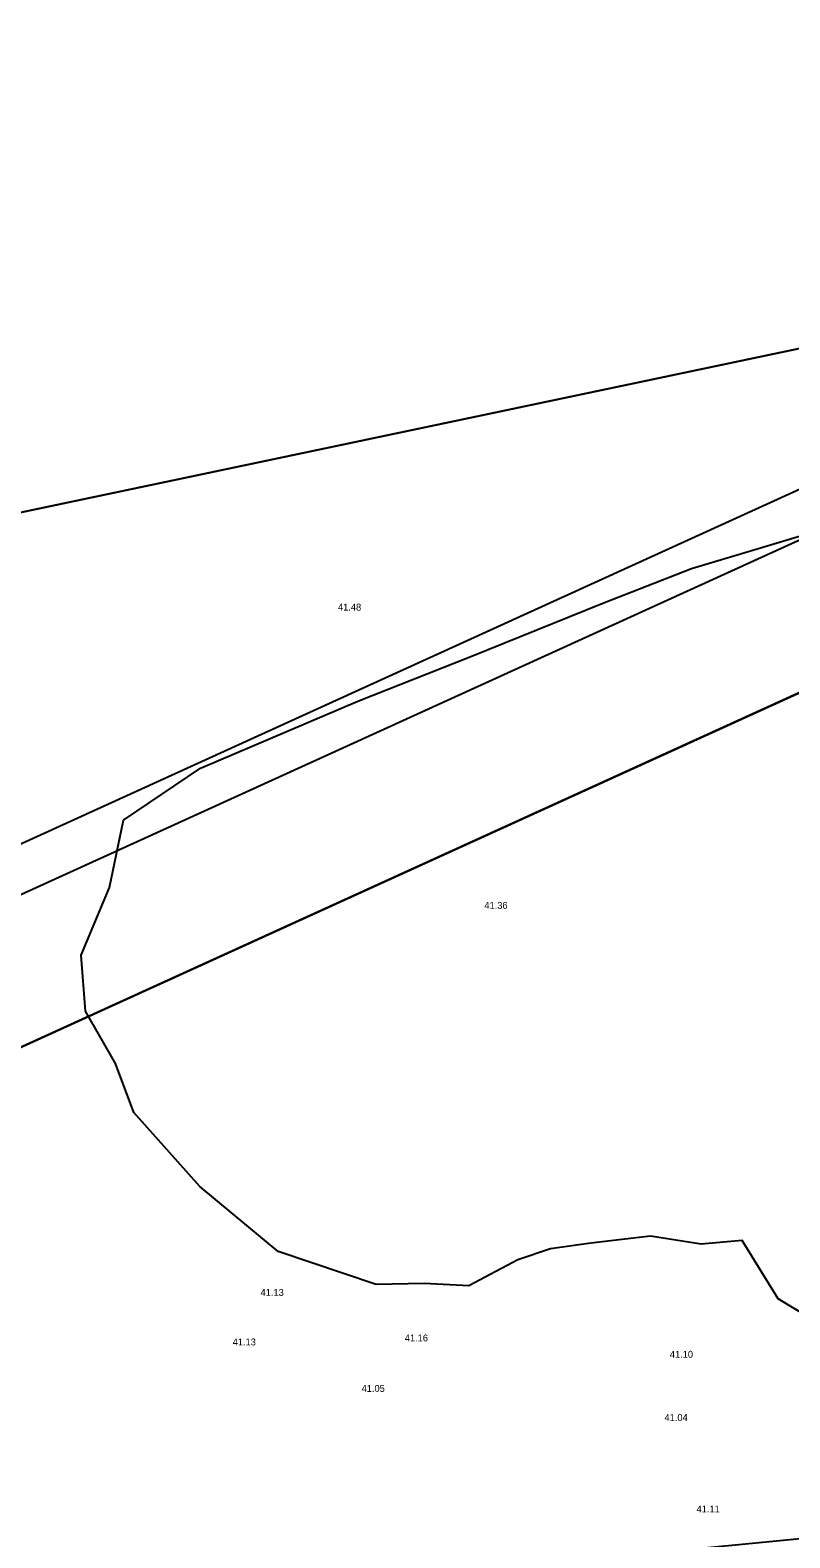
# Model space of a CAD drawing. Extents: x 544674 to 552202, y 6585829 to 6588119.
# Drawn here: x 549726.2 to 549759.1, y 6587497.6 to 6587562.9 of the extents above; entities that cross this region are included whole.
import ezdxf

# ---------------------------------------------------------------- set-up
doc = ezdxf.new("R2010")
doc.units = 0
for name, color, linetype in [('illumineerimisjooned', 7, 'Continuous'), ('Kaitsevöönd', 7, 'Continuous'), ('kataster', 7, 'Continuous'), ('MOOTKORG-EH2000', 7, 'Continuous'), ('RELJEEF', 7, 'Continuous'), ('TM_taotletav', 7, 'Continuous')]:
    doc.layers.add(name, color=color, linetype=linetype)

msp = doc.modelspace()

# ---------------------------------------------------------------- linework, layer by layer
at = {"layer": 'illumineerimisjooned'}
msp.add_lwpolyline([(549387.979, 6587375.758), (549390.913, 6587382.15), (549446.168, 6587399.122), (549694.384, 6587511.138), (549936.107, 6587621.229), (549952.628, 6587518.324)], dxfattribs=at)
at = {"layer": 'Kaitsevöönd'}
msp.add_lwpolyline([(549214.092, 6587399.021), (549422.759, 6587469.101), (549793.225, 6587641.928), (550001.364, 6587736.701), (550028.852, 6587656.857), (549817.917, 6587560.792), (549450.163, 6587393.248), (549241.638, 6587329.157)], close=True, dxfattribs=at)
msp.add_lwpolyline([(549241.638, 6587329.157), (549450.163, 6587393.248), (549817.917, 6587560.792), (550028.852, 6587656.857)], dxfattribs=at)
at = {"layer": 'kataster'}
for points in [[(549567.97, 6587508.76), (549928.35, 6587674.07), (549932.48, 6587653.34), (549935.11, 6587640.1), (549943.48, 6587587.82)], [(549567.97, 6587508.76), (549943.48, 6587587.82), (549954.94, 6587516.54), (549484.77, 6587470.79)]]:
    msp.add_lwpolyline(points, close=True, dxfattribs=at)
at = {"layer": 'RELJEEF'}
msp.add_lwpolyline([(549760.115, 6587506.993), (549758.585, 6587507.92), (549757.018, 6587510.456), (549755.256, 6587510.294), (549753.051, 6587510.639), (549750.477, 6587510.329), (549748.73, 6587510.096), (549747.312, 6587509.611), (549745.192, 6587508.483), (549743.247, 6587508.595), (549741.173, 6587508.543), (549736.935, 6587509.979), (549733.535, 6587512.794), (549730.68, 6587515.994), (549729.881, 6587518.111), (549728.583, 6587520.386), (549728.396, 6587522.806), (549729.623, 6587525.742), (549730.225, 6587528.648), (549733.562, 6587530.899), (549740.375, 6587533.801), (549745.273, 6587535.736), (549750.986, 6587538.056), (549754.828, 6587539.55), (549761.092, 6587541.427)], dxfattribs=at)
at = {"layer": 'TM_taotletav'}
msp.add_lwpolyline([(549384.302, 6587372.543), (549389.469, 6587383.799), (549445.46, 6587400.996), (549445.46, 6587400.996), (549693.559, 6587512.96), (549937.666, 6587624.137)], dxfattribs=at)

# ---------------------------------------------------------------- texts
at = {"layer": 'MOOTKORG-EH2000'}
for s, p in [(' 41.48', (549739.409, 6587537.73)), (' 41.36', (549745.75, 6587524.814)), (' 41.13', (549736.057, 6587508.054)), (' 41.16', (549742.302, 6587506.08)), (' 41.13', (549734.846, 6587505.906)), (' 41.13', (549734.846, 6587505.906)), (' 41.10', (549753.782, 6587505.371)), (' 41.05', (549740.432, 6587503.895)), (' 41.05', (549740.432, 6587503.895)), (' 41.04', (549753.549, 6587502.634)), (' 41.11', (549754.94, 6587498.673))]:
    msp.add_text(s, height=0.3, dxfattribs=at).set_placement(p)

doc.saveas('drawing.dxf')
